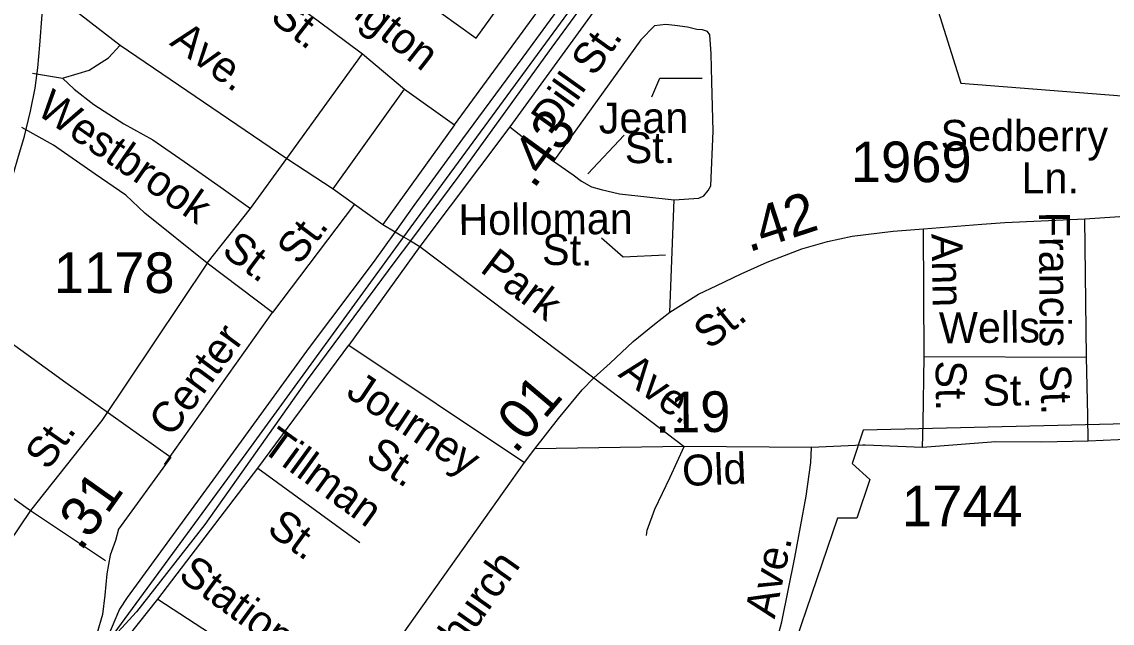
# Model space of a CAD drawing. Extents: x 2206922 to 2357709, y 510027 to 673830.
# Drawn here: x 2279341 to 2282697, y 528698 to 530548 of the extents above; entities that cross this region are included whole.
import ezdxf

# ---------------------------------------------------------------- set-up
doc = ezdxf.new("R2010")
doc.units = 0
for name, color, linetype in [('Exist Boundary Political City Limit New', 7, 'Continuous'), ('Exist Cultural Warehouse Building Footprint', 7, 'Continuous'), ('Exist Railroad Mainline', 7, 'Continuous'), ('Exist Railroad Siding', 7, 'Continuous'), ('Exist Road Non-System Type 51', 7, 'Continuous'), ('Exist Road Non-System Type 51 Label', 7, 'Continuous'), ('Exist Road Primary US UnDivided 4 Lane Attributed', 7, 'Continuous'), ('Exist Road Secondary Mileage Hundredths English Label', 7, 'Continuous'), ('Exist Road Secondary Type 51 Attributed', 7, 'Continuous'), ('Exist Road Secondary Type 51 Label', 7, 'Continuous'), ('Exist Road Secondary Type 51 Number Label', 7, 'Continuous'), ('Map Preparation Boundary City Limit Buffer Line', 7, 'Continuous')]:
    doc.layers.add(name, color=color, linetype=linetype)

msp = doc.modelspace()

# ---------------------------------------------------------------- linework, layer by layer
at = {"layer": 'Exist Boundary Political City Limit New'}
for points in [[(2282560, 533751.1), (2282457.8, 533617.3), (2282413.2, 533571.7), (2282189, 533313.7), (2282162.5, 533328.2), (2281863.8, 532954.2), (2281651, 533150.4), (2281213.2, 533442.4), (2281071.2, 533083.6), (2280712.8, 533350.6), (2280600.2, 533238), (2280316.5, 532945.9), (2279983, 532524.6), (2281542.5, 531406.4), (2281125.5, 530843.2), (2282080.5, 530839), (2282230.8, 530359.2), (2282818.5, 530313.3)], [(2282742.8, 529311.6), (2281931, 529291.8), (2281896.8, 529189.6), (2281950.8, 529140), (2281911, 529020.8), (2281851.5, 529020.8), (2281643.2, 528409.9)]]:
    msp.add_lwpolyline(points, dxfattribs=at)
at = {"layer": 'Exist Cultural Warehouse Building Footprint'}
for p, q in [((2280738.9, 530497.5), (2280858.5, 530663.6)), ((2280576.1, 530614.7), (2280738.9, 530497.5))]:
    msp.add_line(p, q, dxfattribs=at)
at = {"layer": 'Exist Railroad Mainline'}
msp.add_lwpolyline([(2281467.1, 531188.9), (2281209, 530833.9), (2281173, 530784.4), (2280624.4, 530035.7), (2280515.8, 529886.7), (2280030.4, 529220.6), (2279590.3, 528620.7)], dxfattribs=at)
at = {"layer": 'Exist Railroad Siding'}
msp.add_line((2280489.5, 529902.1), (2280422.6, 529807.9), dxfattribs=at)
msp.add_line((2280489.5, 529902.1), (2280422.6, 529807.9), dxfattribs=at)
for points in [[(2281510.5, 531253.4), (2281439.9, 531112.7), (2281390.5, 531040.3), (2281238.3, 530833.9), (2281228.7, 530820.8), (2280972.2, 530470.7), (2280685.9, 530074.3), (2280536.6, 529874.6), (2280488.7, 529810.5), (2280216.2, 529442.2), (2279904.4, 529001.4), (2279693.1, 528733.6), (2279590.3, 528620.7)], [(2281467.1, 531188.9), (2281419.4, 531154.5), (2281391.6, 531134.2), (2281375.8, 531116.1), (2281330.5, 531047.7), (2281172.4, 530834), (2281093.7, 530727.6), (2280882.4, 530439.8), (2280697, 530188.2), (2280546.9, 529982.9), (2280489.5, 529902.1)], [(2280422.6, 529807.9), (2280225.3, 529546.1), (2279937.2, 529149.7), (2279664.8, 528777.3), (2279641.1, 528741.2), (2279590.3, 528620.7)]]:
    msp.add_lwpolyline(points, dxfattribs=at)
at = {"layer": 'Exist Road Non-System Type 51'}
for p, q in [((2280672.7, 530231.3), (2281114.5, 530834)), ((2279395.1, 530669.1), (2279643.3, 530476.8)), ((2279643.3, 530476.8), (2280156.2, 530128)), ((2280156.2, 530128), (2280389.6, 530449.7)), ((2280389.6, 530449.7), (2280518.7, 530341)), ((2279373.7, 530389.8), (2279465.8, 530374.5)), ((2280298.8, 530033.9), (2280518.7, 530341)), ((2280518.7, 530341), (2280672.7, 530231.3)), ((2280672.7, 530231.3), (2280451.7, 529924.2)), ((2280842.5, 530225.6), (2280977.5, 530119)), ((2280044.1, 529973.4), (2280156.2, 530128)), ((2280156.2, 530128), (2280298.8, 530033.9)), ((2280298.8, 530033.9), (2280365.2, 529987.4)), ((2280365.2, 529987.4), (2280112.7, 529653.5)), ((2280365.2, 529987.4), (2280451.7, 529924.2)), ((2281335.8, 529654.8), (2281348.4, 530000.5)), ((2279911, 529805.2), (2280044.1, 529973.4)), ((2280451.7, 529924.2), (2280489.5, 529902.1)), ((2282618.2, 529516.8), (2282613.3, 529941.9)), ((2280489.5, 529902.1), (2280515.8, 529886.7)), ((2280515.8, 529886.7), (2280536.6, 529874.6)), ((2282118.1, 529518.4), (2282115.8, 529910.9)), ((2280536.6, 529874.6), (2280566.2, 529857.2)), ((2280566.2, 529857.2), (2281101.6, 529452.5)), ((2279911, 529805.2), (2279586.4, 529322.1)), ((2280112.7, 529653.5), (2279911, 529805.2)), ((2279779.5, 529186.8), (2280112.7, 529653.5)), ((2280066.8, 529174.9), (2280347.2, 529553.3)), ((2282114.8, 529313.1), (2282118.1, 529518.4)), ((2282118.1, 529518.4), (2282618.2, 529516.8)), ((2282621.8, 529336.8), (2282618.2, 529516.8)), ((2281101.6, 529452.5), (2281379.5, 529241.2)), ((2278914.2, 529366.6), (2279367.1, 529044.8)), ((2279586.4, 529322.1), (2279367.1, 529044.8)), ((2282113.6, 529239.1), (2282114.8, 529313.1)), ((2282623.3, 529257.9), (2282621.8, 529336.8)), ((2279759, 528772.2), (2280066.8, 529174.9)), ((2280066.8, 529174.9), (2280380.7, 528946.1)), ((2279367.1, 529044.8), (2279115.1, 528671.8)), ((2279367.1, 529044.8), (2279598, 528891.1)), ((2279476.3, 528415.6), (2279759, 528772.2)), ((2279759, 528772.2), (2280318, 528409.7))]:
    msp.add_line(p, q, dxfattribs=at)
for points in [[(2279977.5, 530752.3), (2280253.3, 530551.6), (2280389.6, 530449.7)], [(2281348.4, 530000.5), (2281424.3, 530005.2), (2281440.2, 530013.3), (2281453.9, 530029.4), (2281461.8, 530043.4), (2281468.4, 530211.4), (2281464.8, 530363.5), (2281462.7, 530449.7), (2281458.3, 530508.4), (2281451.6, 530518.4), (2281436.1, 530523.9), (2281418.4, 530525), (2281389.6, 530531.7), (2281350.8, 530537.2), (2281323.6, 530539.5), (2281288.7, 530536.1), (2281245.7, 530493.2), (2280977.5, 530119)], [(2279465.8, 530374.5), (2279513.7, 530388.9), (2279547.5, 530399.2), (2279573.4, 530415.5), (2279607.6, 530437.2), (2279643.3, 530476.8)], [(2279465.8, 530374.5), (2279502.1, 530341), (2279562.5, 530293.6), (2279655.1, 530234.3), (2279743.5, 530185.4), (2279840.4, 530118.3), (2279961.1, 530033.3), (2280044.1, 529973.4)], [(2279911, 529805.2), (2279719.5, 529959.2), (2279661.1, 530014.5), (2279566.6, 530079.6), (2279437.9, 530168.3), (2279341.1, 530222.7)], [(2280977.5, 530119), (2281037.8, 530077.6), (2281064, 530057.8), (2281094.1, 530040.1), (2281124.1, 530032.4), (2281180.2, 530018.9), (2281348.4, 530000.5)], [(2281264, 528968.3), (2281266, 528984.2), (2281289.3, 529048.5), (2281336.4, 529146.9), (2281379.5, 529241.2)], [(2281379.4, 527766), (2281432, 527896.5), (2281490.5, 528062.9), (2281541.1, 528219.2), (2281595.4, 528383.6), (2281638, 528544.1), (2281680.3, 528702.4), (2281720.5, 528900.5), (2281754.7, 529088.7), (2281769.8, 529192.8), (2281771.3, 529238.9)]]:
    msp.add_lwpolyline(points, dxfattribs=at)
at = {"layer": 'Exist Road Non-System Type 51 Label'}
for points in [[(2281280, 530317.7), (2281304.3, 530375.3), (2281434.8, 530375.3)], [(2281195.1, 530199.2), (2281082.8, 530080.8)], [(2281125.3, 529883.4), (2281192, 529825.7), (2281322.5, 529831.8)]]:
    msp.add_lwpolyline(points, dxfattribs=at)
at = {"layer": 'Exist Road Primary US UnDivided 4 Lane Attributed'}
msp.add_lwpolyline([(2279134.3, 529685.5), (2279159.6, 529731.3), (2279210.8, 529822), (2279260.5, 529932.4), (2279306.2, 530049.9), (2279328.3, 530127.9), (2279348.8, 530196.6), (2279367.8, 530273), (2279381.2, 530344), (2279389.8, 530407.1), (2279396.1, 530476.5), (2279403.2, 530570.4), (2279411.1, 530657.1), (2279411.9, 530851.1), (2279414.3, 531015.9)], dxfattribs=at)
at = {"layer": 'Exist Road Secondary Type 51 Attributed'}
msp.add_line((2280888.3, 529192.5), (2280919.7, 529234.9), dxfattribs=at)
for points in [[(2281565.4, 531326.2), (2281606, 531306.2), (2281616, 531296.2), (2281616, 531288.2), (2280842.5, 530225.6), (2280566.2, 529857.2), (2280347.2, 529553.3), (2280888.3, 529192.5)], [(2283902.9, 530022.5), (2283666.4, 529713.9), (2283595, 529633.7), (2283534.1, 529579.4), (2283444.3, 529512.9), (2283352.3, 529451.9), (2283224.9, 529378.8), (2283141.8, 529340), (2283031, 529303.4), (2282922.5, 529277.9), (2282808.3, 529266.8), (2282623.3, 529257.9), (2282479.3, 529254.6), (2282338.8, 529256.1), (2282113.6, 529239.1), (2281936.7, 529245.9), (2281929.2, 529245.6), (2281771.3, 529238.9), (2281379.5, 529241.2), (2280919.7, 529234.9)], [(2282295.5, 529925.2), (2282366.3, 529930.8), (2282613.3, 529941.9), (2282751.6, 529951.1), (2282914.7, 529961.9), (2283012.2, 529967.4), (2283269.4, 529988.5), (2283497.2, 530002.7), (2283902.9, 530022.5)], [(2280919.7, 529234.9), (2280993, 529327.6), (2281065.9, 529416.1), (2281101.6, 529452.5), (2281151.9, 529498.5), (2281222.8, 529565), (2281288.2, 529618.2), (2281335.8, 529654.8), (2281423.9, 529710.2), (2281479.9, 529736.8), (2281555.2, 529773.4), (2281635, 529808.9), (2281741.4, 529849.9), (2281821.1, 529872.1), (2281896.5, 529888.7), (2282022.8, 529904.2), (2282115.8, 529910.9), (2282295.5, 529925.2)], [(2279134.3, 529685.5), (2279475.8, 529438.7), (2279799.5, 529209.1), (2279638.5, 528987.8), (2279628.8, 528952.9), (2279613, 528907.2), (2279602, 528850.4), (2279595.7, 528784.2), (2279588.6, 528725), (2279571.2, 528665.1), (2279547.6, 528613), (2279500.2, 528550), (2279441.9, 528467.1)], [(2279508.8, 527318.1), (2279774.5, 527678.3), (2280013.9, 528020), (2280318, 528409.7), (2280450.2, 528574.8), (2280888.3, 529192.5)]]:
    msp.add_lwpolyline(points, dxfattribs=at)
at = {"layer": 'Map Preparation Boundary City Limit Buffer Line'}
for points in [[(2282560, 533751.1), (2282457.8, 533617.3), (2282413.2, 533571.7), (2282189, 533313.7), (2282162.5, 533328.2), (2281863.8, 532954.2), (2281651, 533150.4), (2281213.2, 533442.4), (2281071.2, 533083.6), (2280712.8, 533350.6), (2280600.2, 533238), (2280316.5, 532945.9), (2279983, 532524.6), (2281542.5, 531406.4), (2281125.5, 530843.2), (2282080.5, 530839), (2282230.8, 530359.2), (2282818.5, 530313.3)], [(2282742.8, 529311.6), (2281931, 529291.8), (2281896.8, 529189.6), (2281950.8, 529140), (2281911, 529020.8), (2281851.5, 529020.8), (2281643.2, 528409.9)]]:
    msp.add_lwpolyline(points, dxfattribs=at)

# ---------------------------------------------------------------- texts
at = {"layer": 'Exist Road Non-System Type 51 Label'}
for s, rotation, p in [('Witherington', 321.8859, (2280014.5, 530833.2)), ('St.', 322.0761, (2280101, 530554.7)), ('Ave.', 323.7499, (2279792.6, 530479.4)), ('St.', 54.3701, (2281102.4, 530376.8)), ('Dill', 54.3701, (2280978.9, 530203.4)), ('Westbrook', 325.4376, (2279381.2, 530267.2)), ('Jean', 0.3451, (2281117, 530204.6)), ('Sedberry', 359.7551, (2282168.6, 530151.6)), ('St.', 0.3828, (2281196.9, 530113.1)), ('Holloman', 0.3684, (2280684.9, 529892)), ('Francis', 270.2628, (2282472, 529963.7)), ('St.', 52.9485, (2280194.6, 529796.2)), ('St.', 323.3053, (2279951.9, 529835.1)), ('St.', 359.0582, (2280941.5, 529800.8)), ('Ann', 271.0902, (2282140.8, 529895.9)), ('Park', 322.9149, (2280747.4, 529782)), ('Wells', 0.5592, (2282164.5, 529559.1)), ('Center', 53.5046, (2279801, 529266.8)), ('Ave.', 322.7527, (2281173.5, 529459.7)), ('St.', 270.5337, (2282153.5, 529506.1)), ('St.', 271.9412, (2282474.7, 529493.1)), ('St.', 0.5592, (2282297.9, 529366.8)), ('Tillman', 323.9118, (2280073.5, 529231)), ('St.', 323.9118, (2280090.7, 528979.1)), ('Ave.', 77.6906, (2281658, 528709.6)), ('Station', 323.7815, (2279817.9, 528837))]:
    msp.add_text(s, height=95, rotation=rotation, dxfattribs=at).set_placement(p)
msp.add_text('Ln.', height=95, dxfattribs=at).set_placement((2282418.2, 530020.4))
at = {"layer": 'Exist Road Secondary Mileage Hundredths English Label'}
for s, rotation, p in [('.43', 54.0261, (2280916.6, 530031)), ('.42', 18.0029, (2281578.1, 529838.7)), ('.01', 49.7758, (2280859.8, 529216)), ('.19', 0.7849, (2281290.4, 529283.9)), ('.31', 54.6879, (2279522.6, 528916))]:
    msp.add_text(s, height=125, rotation=rotation, dxfattribs=at).set_placement(p)
at = {"layer": 'Exist Road Secondary Type 51 Label'}
for s, rotation, p in [('St.', 39.021, (2281457.8, 529537.3)), ('Journey', 326.305, (2280334.4, 529398.2)), ('St.', 54.8164, (2279421.6, 529165)), ('St.', 326.305, (2280394.2, 529198.8)), ('Old', 2.399, (2281375.1, 529119.8)), ('Church', 54.654, (2280641.3, 528542.9))]:
    msp.add_text(s, height=95, rotation=rotation, dxfattribs=at).set_placement(p)
at = {"layer": 'Exist Road Secondary Type 51 Number Label'}
for s, p in [('1969', (2281892.7, 530054.9)), ('1178', (2279438.9, 529713.8)), ('1744', (2282049.7, 528996.5))]:
    msp.add_text(s, height=125, dxfattribs=at).set_placement(p)

doc.saveas('drawing.dxf')
